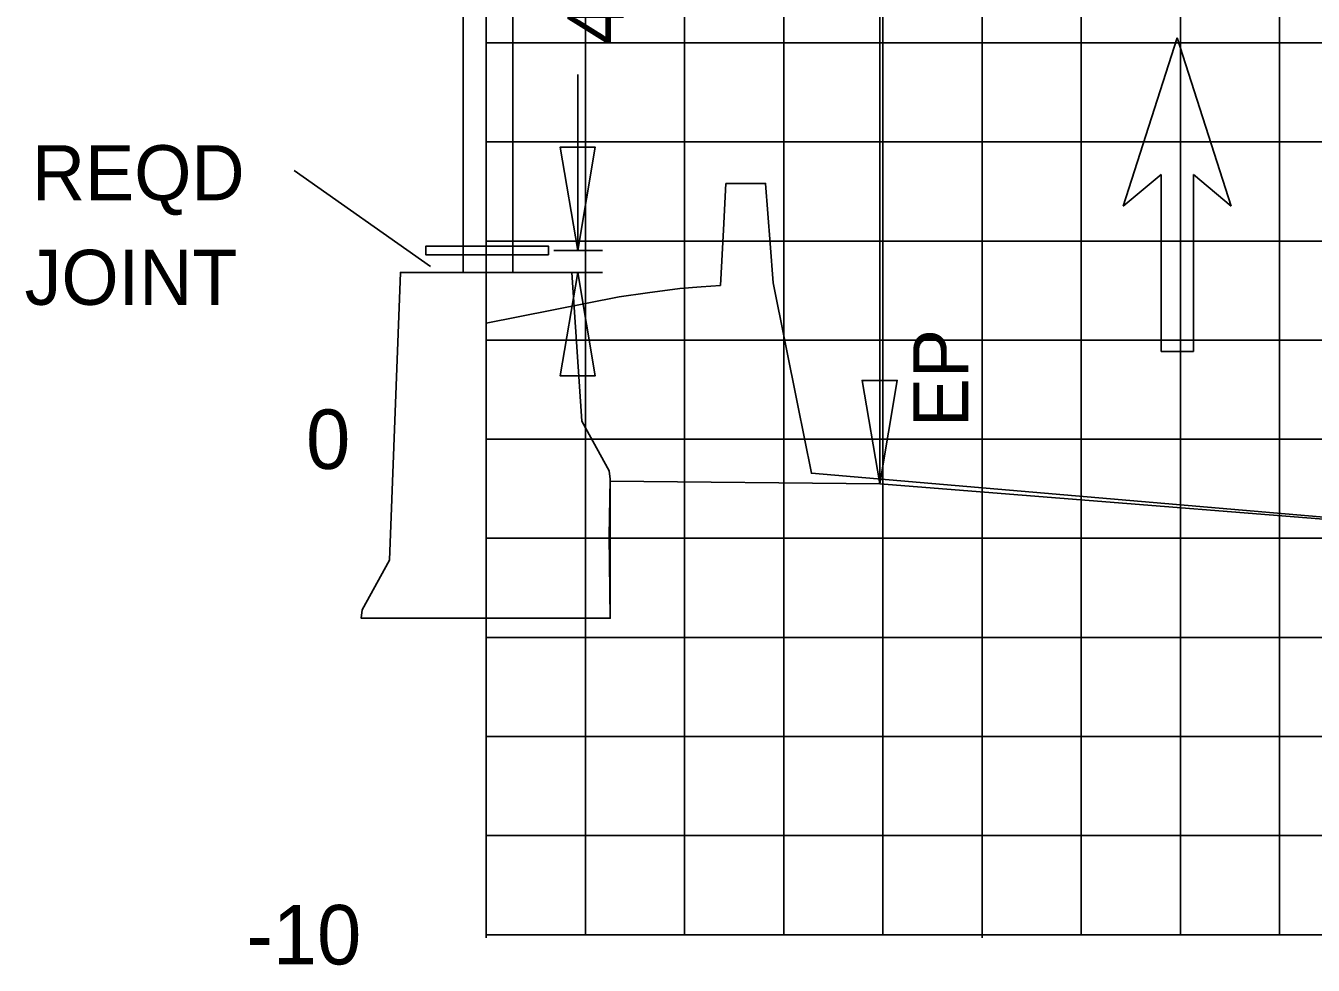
# Model space of a CAD drawing. Extents: x 2193008 to 2198143, y 1236112 to 1237864.
# Drawn here: x 2197015.42 to 2197041.39, y 1237257.57 to 1237276.54 of the extents above; entities that cross this region are included whole.
import ezdxf

# ---------------------------------------------------------------- set-up
doc = ezdxf.new("R2010")
doc.units = 0
for name, color, linetype in [('3', 7, 'Continuous'), ('31', 7, 'Continuous'), ('60', 7, 'Continuous'), ('Default', 7, 'Continuous'), ('GSDIMS', 7, 'Continuous'), ('Level 28', 7, 'Continuous'), ('Level 55', 7, 'Continuous'), ('M-ROADS', 7, 'Continuous')]:
    doc.layers.add(name, color=color, linetype=linetype)

msp = doc.modelspace()

# ---------------------------------------------------------------- linework, layer by layer
at = {"layer": '3'}
for p, q in [((2197024.245, 1237271.556), (2197024.245, 1237294.334)), ((2197025.245, 1237271.556), (2197025.245, 1237294.334)), ((2197032.642, 1237267.293), (2197032.642, 1237285.293)), ((2197026.551, 1237272), (2197026.551, 1237275.554)), ((2197020.83, 1237273.616), (2197023.586, 1237271.677)), ((2197026.069, 1237272), (2197027.052, 1237272)), ((2197026.069, 1237271.556), (2197027.052, 1237271.556))]:
    msp.add_line(p, q, dxfattribs=at)
msp.add_lwpolyline([(2197025.96, 1237271.911), (2197023.492, 1237271.911), (2197023.492, 1237272.089), (2197025.96, 1237272.089)], close=True, dxfattribs=at)
at = {"layer": '60'}
for p, q in [((2197024.707, 1237258.191), (2197024.707, 1237318.191)), ((2197024.707, 1237258.131), (2197024.707, 1237258.191)), ((2197024.707, 1237258.191), (2197154.707, 1237258.191)), ((2197034.707, 1237258.131), (2197034.707, 1237258.191))]:
    msp.add_line(p, q, dxfattribs=at)
msp.add_lwpolyline([(2197024.707, 1237264.578), (2197027.207, 1237264.578), (2197027.206, 1237267.347), (2197032.642, 1237267.293), (2197045.479, 1237266.266), (2197061.302, 1237265), (2197061.57, 1237264.978)], dxfattribs=at)
at = {"layer": 'Default'}
msp.add_line((2197032.642, 1237267.293), (2197032.642, 1237269.293), dxfattribs=at)
msp.add_lwpolyline([(2197022.206, 1237264.578), (2197022.187, 1237264.578), (2197022.206, 1237264.748), (2197022.756, 1237265.748), (2197022.976, 1237271.556), (2197026.436, 1237271.556), (2197026.636, 1237268.556), (2197027.186, 1237267.556), (2197027.207, 1237267.386), (2197027.187, 1237266.232), (2197027.207, 1237264.578)], close=True, dxfattribs=at)
at = {"layer": 'GSDIMS'}
for points in [[(2197026.551, 1237272), (2197026.196, 1237274.083), (2197026.906, 1237274.083)], [(2197026.551, 1237271.556), (2197026.906, 1237269.473), (2197026.196, 1237269.473)], [(2197032.642, 1237267.293), (2197032.288, 1237269.376), (2197032.997, 1237269.376)]]:
    msp.add_lwpolyline(points, close=True, dxfattribs=at)
at = {"layer": 'Level 28'}
for p, q in [((2197038.642, 1237276.289), (2197037.553, 1237272.891)), ((2197039.732, 1237272.891), (2197038.642, 1237276.289)), ((2197037.553, 1237272.891), (2197038.316, 1237273.531)), ((2197038.316, 1237273.531), (2197038.316, 1237269.96)), ((2197038.969, 1237269.96), (2197038.969, 1237273.531)), ((2197038.969, 1237273.531), (2197039.732, 1237272.891)), ((2197038.316, 1237269.96), (2197038.969, 1237269.96))]:
    msp.add_line(p, q, dxfattribs=at)
at = {"layer": 'M-ROADS'}
for p, q in [((2197026.707, 1237258.191), (2197026.707, 1237318.191)), ((2197028.707, 1237258.191), (2197028.707, 1237318.191)), ((2197030.707, 1237258.191), (2197030.707, 1237318.191)), ((2197032.707, 1237258.191), (2197032.707, 1237318.191)), ((2197034.707, 1237258.191), (2197034.707, 1237318.191)), ((2197036.707, 1237258.191), (2197036.707, 1237318.191)), ((2197038.707, 1237258.191), (2197038.707, 1237318.191)), ((2197040.707, 1237258.191), (2197040.707, 1237318.191)), ((2197024.707, 1237276.191), (2197154.707, 1237276.191)), ((2197024.707, 1237274.191), (2197154.707, 1237274.191)), ((2197024.707, 1237272.191), (2197154.707, 1237272.191)), ((2197024.707, 1237270.191), (2197154.707, 1237270.191)), ((2197024.707, 1237268.191), (2197154.707, 1237268.191)), ((2197024.707, 1237266.191), (2197154.707, 1237266.191)), ((2197024.707, 1237264.191), (2197154.707, 1237264.191)), ((2197024.707, 1237262.191), (2197154.707, 1237262.191)), ((2197024.707, 1237260.191), (2197154.707, 1237260.191)), ((2197024.707, 1237258.191), (2197154.707, 1237258.191))]:
    msp.add_line(p, q, dxfattribs=at)
msp.add_lwpolyline([(2197024.707, 1237270.536), (2197027.388, 1237271.066), (2197027.957, 1237271.148), (2197028.614, 1237271.235), (2197029.039, 1237271.266), (2197029.429, 1237271.296), (2197029.49, 1237272.418), (2197029.541, 1237273.351), (2197030.004, 1237273.353), (2197030.341, 1237273.354), (2197030.431, 1237272.142), (2197030.493, 1237271.348), (2197030.982, 1237268.908), (2197031.265, 1237267.503), (2197041.052, 1237266.664), (2197046.398, 1237266.206)], dxfattribs=at)

# ---------------------------------------------------------------- texts
at = {"layer": '31'}
for s, p in [('0', (2197021.073, 1237267.591)), ('-10', (2197019.868, 1237257.591))]:
    msp.add_text(s, height=1.2, dxfattribs=at).set_placement(p)
at = {"layer": 'Level 55'}
for s, height, p in [('4"', 1.1346, (2197027.477, 1237276.162)), ('EP', 1.1105, (2197034.428, 1237268.434))]:
    msp.add_text(s, height=height, rotation=90, dxfattribs=at).set_placement(p)
for s, p in [('REQD', (2197015.544, 1237273.014)), ('JOINT', (2197015.397, 1237270.903))]:
    msp.add_text(s, height=1.1105, dxfattribs=at).set_placement(p)

doc.saveas('drawing.dxf')
